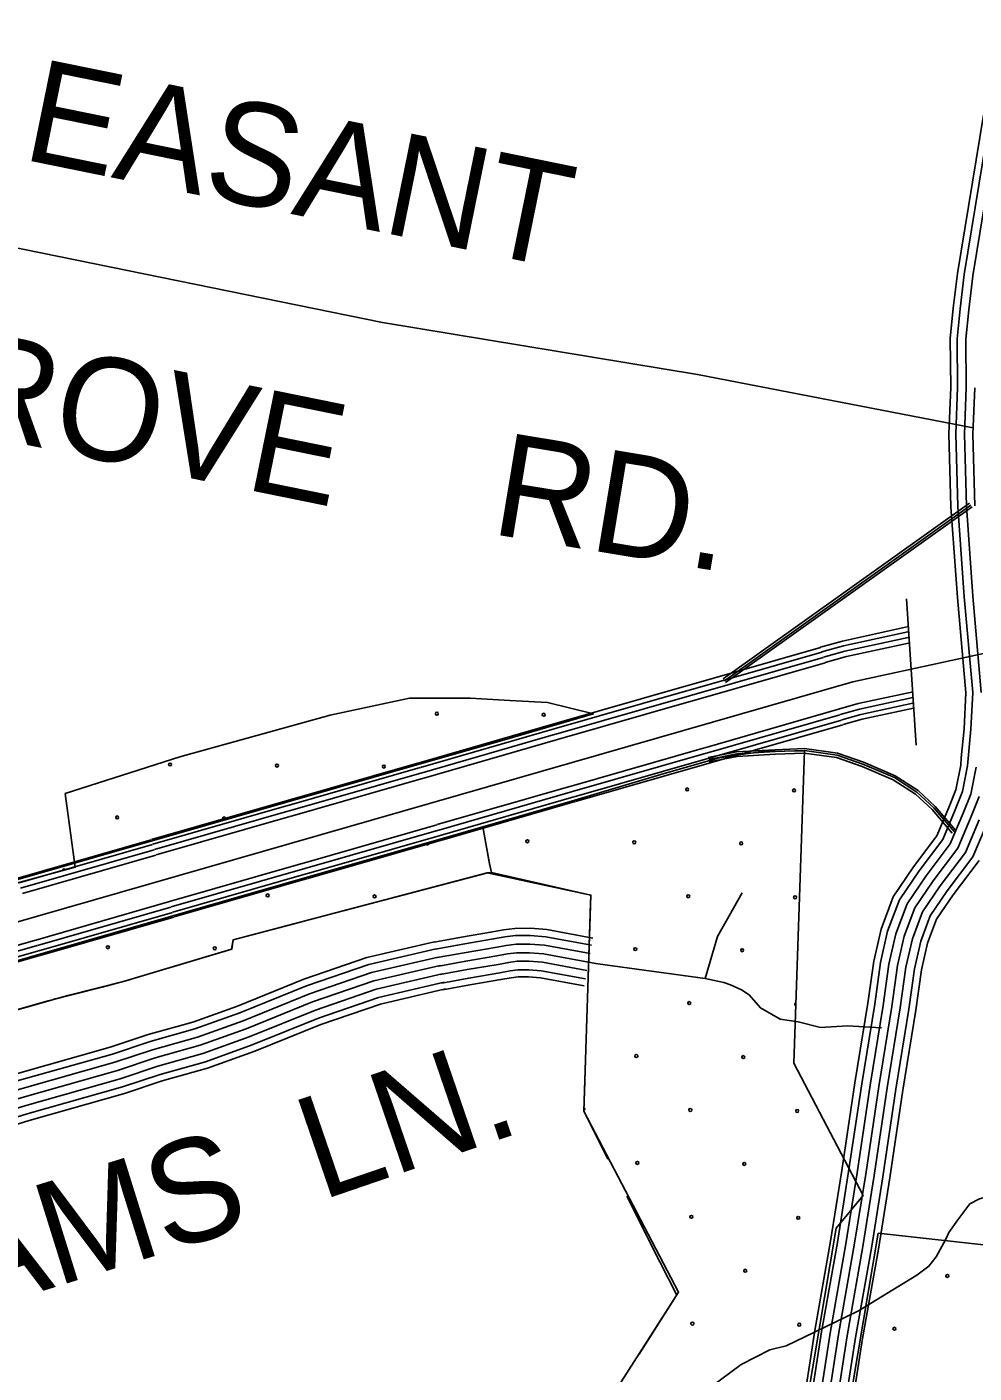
# Model space of a CAD drawing. Extents: x 1788175 to 1969470, y 584502 to 738744.
# Drawn here: x 1813624 to 1817032, y 666875 to 671720 of the extents above; entities that cross this region are included whole.
import ezdxf

# ---------------------------------------------------------------- set-up
doc = ezdxf.new("R2010")
doc.units = 0
for name, color, linetype in [('DESIGN - EROSION CONTROL - Devices', 7, 'Continuous'), ('DESIGN - ROW - Right-of-Way and Easement Labels', 7, 'Continuous'), ('DESIGN - SCRATCH - User 1', 7, 'Continuous'), ('DESIGN - TRANSPORTATION - Text', 7, 'Continuous'), ('SURVEY - CENTERLINE - Preliminary', 7, 'Continuous'), ('SURVEY - CONTROL with Text', 7, 'Continuous'), ('SURVEY - DRAINAGE - Area Shapes', 7, 'Continuous'), ('SURVEY - DRAINAGE - Storm Sewer', 7, 'Continuous'), ('SURVEY - NON-TRANSPORTATION - Features', 7, 'Continuous'), ('SURVEY - TRANSPORTATION - Roads', 7, 'Continuous'), ('SURVEY - VEGETATION - Features with Text', 7, 'Continuous')]:
    doc.layers.add(name, color=color, linetype=linetype)

msp = doc.modelspace()

# ---------------------------------------------------------------- linework, layer by layer
at = {"layer": 'DESIGN - EROSION CONTROL - Devices'}
for centre in [(1815099, 669248.4), (1815483.5, 669244.6), (1814139.4, 669065.4), (1814524, 669061.7), (1814908.5, 669058), (1815999.8, 668975.8), (1816384.3, 668972), (1813949, 668875), (1814333.6, 668871.3), (1815424.8, 668789.1), (1815809.3, 668785.4), (1816193.9, 668781.6), (1814490.6, 668594.3), (1814875.1, 668590.6), (1816003.5, 668591.2), (1816388, 668587.5), (1813915.6, 668407.6), (1814300.2, 668403.9), (1815813.1, 668400.8), (1816197.6, 668397.1), (1816007.2, 668206.7), (1815816.8, 668016.2), (1816201.4, 668012.5), (1816011, 667822.1), (1816395.5, 667818.4), (1815820.5, 667631.7), (1816205.1, 667628), (1816014.7, 667437.6), (1816399.2, 667433.8), (1816208.8, 667243.4), (1816935.7, 667225), (1816018.4, 667053), (1816403, 667049.3), (1816745.3, 667034.6)]:
    msp.add_circle(centre, 5.28, dxfattribs=at)
for centre, start, end in [((1815065.5, 668781), 161.0806, 51.0037), ((1813758.6, 668684.6), 15.2642, 195.1283), ((1813725.2, 668217.2), 56.0296, 152.7277), ((1816391.8, 668202.9), 99.0607, 257.0063), ((1815626.4, 667825.8), 282.5399, 73.7316)]:
    msp.add_arc(centre, 5.28, start, end, dxfattribs=at)
at = {"layer": 'DESIGN - SCRATCH - User 1'}
for p, q in [((1815264.9, 668841.6), (1815288.9, 668708.2)), ((1815288.9, 668708.2), (1815296.3, 668676.4)), ((1815296.3, 668676.4), (1815652.8, 668595.1)), ((1816687.4, 667378.6), (1819745.9, 667041.3))]:
    msp.add_line(p, q, dxfattribs=at)
for points in [[(1813591.7, 668651.7), (1813936.5, 668750.9), (1814075.4, 668790.6), (1814554.5, 668928.6), (1815036, 669067), (1815333.9, 669151.4), (1815662.3, 669247.4), (1815497, 669288.7), (1815361.7, 669296.2), (1815218.9, 669303.7), (1815001, 669303.7), (1814715.4, 669243.6), (1814174.4, 669093.3), (1813762.5, 668960.7), (1813798.5, 668695.4), (1812904.4, 668452.6)], [(1816633.3, 667514.1), (1816383.5, 667990.5), (1816422.1, 669114.8), (1816273.8, 669112.5), (1816175, 669099), (1816109.8, 669087.8), (1815905.4, 669029.3), (1815595.6, 668936.6), (1815264.9, 668841.6)], [(1810019.5, 667863.2), (1810019.5, 667863.2), (1810535.4, 667822.3), (1811231.5, 667830.5), (1811337.9, 667683.1), (1811600, 667707.6), (1811994.5, 667844.8), (1811943.6, 667918.6), (1812135.2, 667954.8), (1812221.4, 667975.6), (1812583.6, 668070.8), (1812707.4, 668103.5), (1813670.9, 668383.1), (1814265.8, 668554.2), (1814632.8, 668659.7), (1815114.2, 668798.1), (1815264.2, 668841.3), (1815288.1, 668708.9), (1815295.4, 668676.3)], [(1815295.4, 668676.3), (1815280, 668675.3), (1814366.5, 668434.5), (1814361.4, 668401.1)], [(1815652.8, 668595.1), (1815627.4, 667817.3), (1815969, 667165.8), (1815556.5, 666520.8), (1816207.2, 666463.7), (1816234.7, 666659.9)], [(1814361.4, 668401.1), (1813975, 668285.1), (1813895, 668264.4), (1813700.4, 668214.5), (1813298.9, 668100.6), (1813018, 668010.8), (1812700.8, 667909.5), (1812393.3, 667824.1), (1812191.4, 667764.4), (1811970.1, 667690.4), (1811873.3, 667661.4), (1811666.5, 667588.8)], [(1816408.4, 666641), (1816535.3, 667396.3), (1816633.3, 667514.1)], [(1818875.8, 666376.3), (1816559.9, 666624.6), (1816687.4, 667378.6)]]:
    msp.add_lwpolyline(points, dxfattribs=at)
at = {"layer": 'DESIGN - TRANSPORTATION - Text'}
for points in [[(1817662.8, 667651.9), (1817579, 667639.8), (1817441, 667618), (1817309, 667590.2), (1817229, 667568.3), (1817139, 667540.4), (1817073, 667508.5), (1817051, 667502.6), (1817017, 667484.6), (1816972.9, 667426.7), (1816940.8, 667380.8), (1816930.8, 667356.8)], [(1816930.8, 667356.8), (1816895.4, 667293.4), (1816869.4, 667259.5), (1816825.4, 667227.6), (1816616.3, 667099.6)], [(1816616.3, 667099.6), (1816455, 667020.6), (1816355.6, 666973.1), (1816297.6, 666959.2), (1816194.5, 666905.8), (1816083, 666822.8), (1816067.4, 666812.4), (1815999.7, 666696.1), (1815998.2, 666694.9)]]:
    msp.add_lwpolyline(points, dxfattribs=at)
at = {"layer": 'SURVEY - CENTERLINE - Preliminary'}
for points in [[(1820911.6, 669976.1), (1819959.6, 669862.9), (1819285.6, 669778.9), (1818471.7, 669687.3), (1818197.7, 669646.1), (1817901.7, 669609), (1817647.6, 669569.8), (1817303.6, 669516.8), (1816595.4, 669363), (1813251.8, 668401.6), (1812821.5, 668274.9), (1812669.5, 668231.4), (1812114.7, 668085.6), (1811965.2, 668057.6), (1811725.2, 668016.3), (1811385.2, 667981.3), (1811049.3, 667954.3), (1810455.5, 667960), (1806509.9, 668228.8), (1805310.6, 668298.1), (1804431.1, 668354.5), (1803641.6, 668404.7), (1802608.2, 668471.6), (1798199.8, 668776.1)], [(1816479.7, 669487.3), (1816558.4, 669509.9), (1816796.2, 669561.6)], [(1816484.5, 669470.5), (1816562.7, 669493), (1816793.3, 669543.1)], [(1816490, 669451.3), (1816567.5, 669473.6), (1816795.3, 669523)], [(1815998.3, 669348.9), (1816478.8, 669487.1)], [(1816003.1, 669332.1), (1816483.6, 669470.2)], [(1816496.5, 669432), (1816572.5, 669453.9), (1816795.8, 669502.4)], [(1816008.6, 669312.8), (1816489.2, 669451)], [(1816015.1, 669293.6), (1816495.6, 669431.8)], [(1815516.8, 669210.5), (1815997.4, 669348.6)], [(1815521.7, 669193.6), (1816002.2, 669331.8)], [(1816544.7, 669264.4), (1816615.2, 669284.7), (1816812.2, 669327.4)], [(1815527.2, 669174.4), (1816007.7, 669312.6)], [(1815533.7, 669155.2), (1816014.2, 669293.4)], [(1816550.3, 669244.9), (1816620.1, 669265), (1816811.5, 669306.5)], [(1816555.8, 669225.7), (1816625, 669245.6), (1816811.5, 669286.1)], [(1816063.3, 669126), (1816543.8, 669264.1)], [(1816068.9, 669106.5), (1816549.4, 669244.6)], [(1816074.4, 669087.3), (1816555, 669225.4)], [(1816560.7, 669208.9), (1816629.3, 669228.6), (1816813.4, 669268.6)], [(1815035.4, 669072), (1815516, 669210.2)], [(1815040.3, 669055.2), (1815520.8, 669193.4)], [(1816079.3, 669070.4), (1816559.8, 669208.6)], [(1815045.8, 669036), (1815526.3, 669174.2)], [(1815052.3, 669016.8), (1815532.8, 669154.9)], [(1815581.9, 668987.5), (1816062.4, 669125.7)], [(1815587.5, 668968), (1816068, 669106.2)], [(1815593, 668948.8), (1816073.6, 669087)], [(1814554, 668933.6), (1815034.6, 669071.8)], [(1814558.9, 668916.8), (1815039.4, 669055)], [(1814564.4, 668897.6), (1815044.9, 669035.7)], [(1815597.9, 668932), (1816078.4, 669070.2)], [(1814570.9, 668878.3), (1815051.4, 669016.5)], [(1815100.5, 668849.1), (1815581, 668987.3)], [(1814072.6, 668795.2), (1814553.2, 668933.4)], [(1815106.1, 668829.6), (1815586.6, 668967.8)], [(1815111.6, 668810.4), (1815592.1, 668948.6)], [(1814077.5, 668778.4), (1814558, 668916.5)], [(1814083, 668759.1), (1814563.5, 668897.3)], [(1815116.5, 668793.6), (1815597, 668931.8)], [(1814089.5, 668739.9), (1814570, 668878.1)], [(1814619.1, 668710.7), (1815099.6, 668848.9)], [(1813591.2, 668656.8), (1814071.8, 668794.9)], [(1814624.7, 668691.2), (1815105.2, 668829.4)], [(1814630.2, 668672), (1815110.8, 668810.2)], [(1814635.1, 668655.2), (1815115.6, 668793.3)], [(1813596.1, 668639.9), (1814076.6, 668778.1)], [(1813601.6, 668620.7), (1814082.1, 668758.9)], [(1813608.1, 668601.5), (1814088.6, 668739.7)], [(1814137.7, 668572.3), (1814618.2, 668710.4)], [(1814143.3, 668552.8), (1814623.8, 668690.9)], [(1814148.8, 668533.6), (1814629.3, 668671.7)], [(1814153.6, 668516.7), (1814634.2, 668654.9)], [(1813656.3, 668433.8), (1814136.8, 668572)], [(1813661.9, 668414.3), (1814142.4, 668552.5)], [(1813667.4, 668395.1), (1814147.9, 668533.3)], [(1813672.2, 668378.3), (1814152.8, 668516.5)], [(1813175.5, 668294.9), (1813274.3, 668324), (1813655.4, 668433.6)], [(1813181.3, 668275.5), (1813280, 668304.5), (1813661, 668414.1)], [(1813186.9, 668256.3), (1813285.6, 668285.3), (1813666.5, 668394.9)], [(1813191.9, 668239.5), (1813290.5, 668268.5), (1813671.4, 668378.1)]]:
    msp.add_lwpolyline(points, dxfattribs=at)
at = {"layer": 'SURVEY - CONTROL with Text'}
for points in [[(1816409.5, 666709.8), (1816458.6, 667028), (1816515.6, 667349.7), (1816556.2, 667604.1), (1816603.2, 667919.8), (1816650, 668206.9), (1816670.8, 668357.4), (1816697.3, 668472.6), (1816741.3, 668589.5), (1816814.5, 668697.4), (1816897.7, 668808.3), (1816941.5, 668911.2), (1816966.4, 668974.7), (1816984.1, 669063.6), (1816985.9, 669089.2), (1816996.2, 669194.1), (1817002.2, 669323.8), (1816971.8, 669666.4), (1816948.6, 669992.7), (1816941.2, 670255.2), (1816947.8, 670421.9), (1816946.3, 670598.3), (1816957.2, 670707.6), (1816971.9, 670832.1), (1817065.9, 671403)], [(1816434, 666706), (1816483, 667024), (1816540, 667345.6), (1816580.6, 667600.4), (1816627.6, 667916), (1816674.4, 668203.2), (1816695.2, 668352.9), (1816721, 668465.5), (1816763.4, 668578), (1816834.6, 668683), (1816919.3, 668795.8), (1816964.4, 668901.8), (1816990.2, 668967.7), (1817008.7, 669060.3), (1817010.6, 669087.1), (1817020.8, 669192.3), (1817027, 669324.3), (1816996.4, 669668.4), (1816973.3, 669994), (1816966, 670255.1), (1816972.5, 670421.5), (1816971, 670597.2), (1816981.7, 670704.9), (1816996.3, 670828.7), (1817090.3, 671399)], [(1817058, 669325), (1817027.3, 669670.9), (1817004.2, 669995.5), (1816997, 670254.9), (1817003.5, 670421), (1817002, 670595.7), (1817012.6, 670701.5), (1817027, 670824.3), (1817120.9, 671394.1)], [(1817035.2, 669997), (1817028, 670254.7), (1817034.5, 670420.5)], [(1816464.6, 666701.2), (1816513.6, 667018.9), (1816570.6, 667340.5), (1816611.3, 667595.6), (1816658.2, 667911.2), (1816705.1, 668198.6), (1816725.7, 668347.3), (1816750.8, 668456.5), (1816791.1, 668563.7), (1816859.9, 668665), (1816946.4, 668780.2), (1816993.1, 668890.1), (1817020.1, 668959), (1817039.5, 669056.1)], [(1816495.2, 666696.4), (1816544.2, 667013.9), (1816601.1, 667335.3), (1816641.9, 667590.9), (1816688.9, 667906.4), (1816735.7, 668193.9), (1816756.2, 668341.7), (1816780.5, 668447.5), (1816818.8, 668549.3), (1816885.1, 668647), (1816973.4, 668764.6), (1817021.8, 668878.3), (1817050, 668950.2)], [(1816525.8, 666691.5), (1816574.8, 667008.8), (1816631.7, 667330.2), (1816672.6, 667586.2), (1816719.5, 667901.6), (1816766.4, 668189.3), (1816786.7, 668336.1), (1816810.3, 668438.6), (1816846.5, 668534.9), (1816910.3, 668629), (1817000.5, 668749), (1817050.5, 668866.6)], [(1816556.5, 666686.7), (1816605.3, 667003.7), (1816662.3, 667325), (1816703.2, 667581.5), (1816750.1, 667896.9), (1816797.1, 668184.7), (1816817.2, 668330.5), (1816840, 668429.6), (1816874.2, 668520.6), (1816935.6, 668611), (1817027.5, 668733.4), (1817079.2, 668854.9)], [(1816581.9, 666682.7), (1816630.7, 666999.5), (1816687.6, 667320.8), (1816728.6, 667577.5), (1816775.6, 667892.9), (1816822.5, 668180.9), (1816842.6, 668325.9), (1816864.7, 668422.1), (1816897.2, 668508.7), (1816956.5, 668596), (1817050, 668720.5)]]:
    msp.add_lwpolyline(points, dxfattribs=at)
at = {"layer": 'SURVEY - DRAINAGE - Area Shapes'}
for points in [[(1811663.8, 670595.2), (1811759.5, 670644), (1811881.5, 670701.8), (1812073.6, 670799.5), (1812179, 670857.3), (1812323.7, 670939), (1812431.7, 670998.9), (1812511.8, 671042.7), (1812573.8, 671070.6), (1812635.8, 671086.5), (1812731.7, 671084.4), (1812867.6, 671062.3), (1813185.3, 671006), (1814903.6, 670656.3), (1816036.6, 670469.2), (1817028.9, 670276.6)], [(1816698.5, 668118.1), (1816576.3, 668125.1), (1816479.8, 668118.7), (1816399.2, 668138.8), (1816333.8, 668148.9), (1816263.4, 668189.2), (1816222.6, 668236.5), (1816195.5, 668254), (1816156.1, 668272.7), (1816131.9, 668280.9), (1816063.9, 668295.7), (1815677.8, 668348.5), (1815644.9, 668354.5)]]:
    msp.add_lwpolyline(points, dxfattribs=at)
at = {"layer": 'SURVEY - DRAINAGE - Storm Sewer'}
msp.add_lwpolyline([(1816823.9, 669135.3), (1816788.7, 669662.2)], dxfattribs=at)
at = {"layer": 'SURVEY - NON-TRANSPORTATION - Features'}
for points in [[(1817015.5, 670005.8), (1816128.7, 669374.1)], [(1817020.7, 669998.5), (1816133.9, 669366.8)], [(1817024.7, 669992.8), (1816137.9, 669361.1)], [(1816075.8, 669090.2), (1816177.5, 669110.5), (1816315.8, 669118.7), (1816421.7, 669122.7), (1816540.5, 669106.4), (1816634.5, 669073.7), (1816748.6, 669024.7), (1816830.6, 668971.4), (1816892.1, 668914.1), (1816965.3, 668828.7)], [(1816077.2, 669083.3), (1816178.4, 669103.6), (1816316.1, 669111.7), (1816421.4, 669115.7), (1816538.8, 669099.5), (1816632, 669067.1), (1816745.3, 669018.5), (1816826.3, 668965.9), (1816887.1, 668909.2), (1816959.9, 668824.2)], [(1816079, 669074.5), (1816179.6, 669094.6), (1816316.5, 669102.7), (1816420.9, 669106.7), (1816536.7, 669090.7), (1816628.7, 669058.7), (1816741.1, 669010.6), (1816820.8, 668958.8), (1816880.6, 668903), (1816953.1, 668818.3)]]:
    msp.add_lwpolyline(points, dxfattribs=at)
at = {"layer": 'SURVEY - TRANSPORTATION - Roads'}
for points in [[(1816197, 668603.6), (1816109.4, 668445.9), (1816063.9, 668295.7)], [(1815660.8, 668440.8), (1815494.3, 668471.4), (1815435.6, 668475.9), (1815380.3, 668475.8), (1815339.2, 668470.3), (1815299.1, 668462.8), (1815188, 668444.1), (1815090, 668426.3)], [(1815656.1, 668415.5), (1815491, 668445.8), (1815434.6, 668450.2), (1815382, 668450.1), (1815343.3, 668444.9), (1815303.5, 668437.5), (1815192.4, 668418.8), (1815094.6, 668401)], [(1815091.3, 668427.6), (1814847.8, 668371), (1814620.7, 668293.1), (1814381.7, 668196.2), (1814221.2, 668138.4), (1814060, 668093.3), (1813924.4, 668048.1), (1813582.5, 667951.3), (1813272.3, 667854.4), (1813091.7, 667796.3), (1812872.2, 667731.8), (1812678.8, 667667.3), (1812324.4, 667577.1), (1812091.3, 667518.8), (1811891.9, 667448.7)], [(1815097.1, 668402.5), (1814854.9, 668346.2), (1814629.7, 668269), (1814390.9, 668172.2), (1814229, 668113.9), (1814067.6, 668068.7), (1813932, 668023.5), (1813589.8, 667926.7), (1813280.1, 667829.9), (1813099.3, 667771.8), (1812879.9, 667707.2), (1812686, 667642.6), (1812330.7, 667552.2), (1812098.7, 667494.2), (1811900.4, 667424.5)], [(1815650.5, 668385), (1815487, 668415), (1815433.4, 668419.2), (1815384.1, 668419.1), (1815348.2, 668414.3), (1815309, 668407), (1815197.8, 668388.2), (1815100.1, 668370.5)], [(1815104.1, 668372.4), (1814863.5, 668316.4), (1814640.5, 668239.9), (1814402, 668143.2), (1814238.5, 668084.4), (1814076.6, 668039), (1813941.1, 667993.9), (1813598.6, 667896.9), (1813289.5, 667800.3), (1813108.4, 667742.1), (1812889.1, 667677.6), (1812694.8, 667612.9), (1812338.2, 667522.1), (1812107.6, 667464.4), (1811910.7, 667395.2)], [(1815644.9, 668354.5), (1815483, 668384.3), (1815432.2, 668388.2), (1815386.2, 668388.1), (1815353.1, 668383.7), (1815314.4, 668376.5), (1815203.1, 668357.7), (1815105.7, 668340)], [(1815644.9, 668354.5), (1815483, 668384.3), (1815432.2, 668388.2), (1815386.2, 668388.1), (1815353.1, 668383.7), (1815314.4, 668376.5), (1815203.1, 668357.7), (1815105.7, 668340)], [(1815639.3, 668324), (1815479, 668353.5), (1815431.1, 668357.2), (1815388.3, 668357.1), (1815358, 668353), (1815319.8, 668345.9), (1815208.5, 668327.2), (1815111.2, 668309.5)], [(1815111.2, 668342.2), (1814872, 668286.5), (1814651.4, 668210.9), (1814413.1, 668114.3), (1814247.9, 668054.8), (1814085.7, 668009.4), (1813950.3, 667964.2), (1813607.5, 667867.2), (1813298.8, 667770.8), (1813117.5, 667712.5), (1812898.4, 667648.1), (1812703.5, 667583.1), (1812345.8, 667492), (1812116.5, 667434.7), (1811921, 667366)], [(1815111.2, 668342.2), (1814872, 668286.5), (1814651.4, 668210.9), (1814413.1, 668114.3), (1814247.9, 668054.8), (1814085.7, 668009.4), (1813950.3, 667964.2), (1813607.5, 667867.2), (1813298.8, 667770.8), (1813117.5, 667712.5), (1812898.4, 667648.1), (1812703.5, 667583.1), (1812345.8, 667492), (1812116.5, 667434.7), (1811921, 667366)], [(1815118.2, 668312), (1814880.6, 668256.7), (1814662.3, 668181.8), (1814424.1, 668085.3), (1814257.4, 668025.3), (1814094.8, 667979.7), (1813959.4, 667934.6), (1813616.3, 667837.5), (1813308.2, 667741.2), (1813126.6, 667682.9), (1812907.7, 667618.5), (1812712.2, 667553.3), (1812353.4, 667462), (1812125.4, 667405), (1811931.2, 667336.7)], [(1815633.7, 668293.5), (1815475, 668322.7), (1815429.9, 668326.2), (1815390.4, 668326.1), (1815362.9, 668322.4), (1815325.2, 668315.4), (1815213.8, 668296.6), (1815116.8, 668279)], [(1815125.2, 668281.8), (1814889.2, 668226.9), (1814673.1, 668152.8), (1814435.2, 668056.3), (1814266.8, 667995.7), (1814103.9, 667950.1), (1813968.5, 667905), (1813625.2, 667807.8), (1813317.6, 667711.7), (1813135.8, 667653.2), (1812917, 667588.9), (1812721, 667523.6), (1812361, 667431.9), (1812134.4, 667375.3), (1811941.5, 667307.5)], [(1815130.8, 668257.7), (1814896, 668203.1), (1814681.8, 668129.6), (1814444.1, 668033.3), (1814274.3, 667972.1), (1814111.1, 667926.5), (1813975.8, 667881.3), (1813632.2, 667784.1), (1813325, 667688.1), (1813143, 667629.6), (1812924.4, 667565.3), (1812728, 667499.8), (1812367, 667408), (1812141.5, 667351.6), (1811949.7, 667284.2)], [(1815629.3, 668269.2), (1815471.8, 668298.2), (1815429, 668301.5), (1815392.1, 668301.4), (1815366.8, 668298), (1815329.5, 668291.1), (1815218.1, 668272.3), (1815121.2, 668254.7)]]:
    msp.add_lwpolyline(points, dxfattribs=at)
at = {"layer": 'SURVEY - VEGETATION - Features with Text'}
for points in [[(1814366.5, 668434.5), (1815280, 668675.3), (1815652.8, 668595.1), (1815627.4, 667817.3), (1815969, 667165.8)], [(1815022.1, 668607.3), (1815277.4, 668674.6)], [(1815424, 668644.5), (1815653.2, 668595.5), (1815652.2, 668565.9)], [(1814766.8, 668540), (1815022.1, 668607.3)], [(1815652.2, 668565.9), (1815643.5, 668302.1)], [(1814366.5, 668434.5), (1814621.8, 668501.8)], [(1814366.5, 668434.5), (1814360.4, 668400.8), (1813975, 668285.1), (1813771.4, 668234.6), (1813369.8, 668120.8), (1813141, 668050.1), (1812743, 667923), (1812380.8, 667820.4), (1812132.2, 667744.6), (1811636.4, 667582.2), (1811514.7, 667556)], [(1814366.5, 668434.5), (1814360.4, 668400.8), (1814140.4, 668334.8)], [(1813996.7, 668291.7), (1813975, 668285.1), (1813771.4, 668234.6), (1813741, 668226)], [(1813741, 668226), (1813487.1, 668154)], [(1815638.5, 668152.1), (1815629.8, 667888.3)], [(1815629.8, 667888.3), (1815627.4, 667817.3), (1815714.6, 667645.1)], [(1815782.3, 667511.3), (1815901.5, 667275.7)], [(1815901.5, 667275.7), (1815962.3, 667155.4)], [(1815969, 667165.8), (1815556.5, 666520.8)], [(1815969, 667165.8), (1815826.8, 666943.4)]]:
    msp.add_lwpolyline(points, dxfattribs=at)

# ---------------------------------------------------------------- texts
at = {"layer": 'DESIGN - ROW - Right-of-Way and Easement Labels'}
for s, rotation, p in [('PLEASANT', 348.4983, (1813007.9, 671365.6)), ('GROVE', 348.4983, (1812973.1, 670348.1)), ('RD.', 350.6211, (1815287.5, 669896.6)), ('LN.', 18.923, (1814682.6, 667495.3)), ('ADAMS', 17.3539, (1812758.5, 666882.2))]:
    msp.add_text(s, height=370, rotation=rotation, dxfattribs=at).set_placement(p)

doc.saveas('drawing.dxf')
